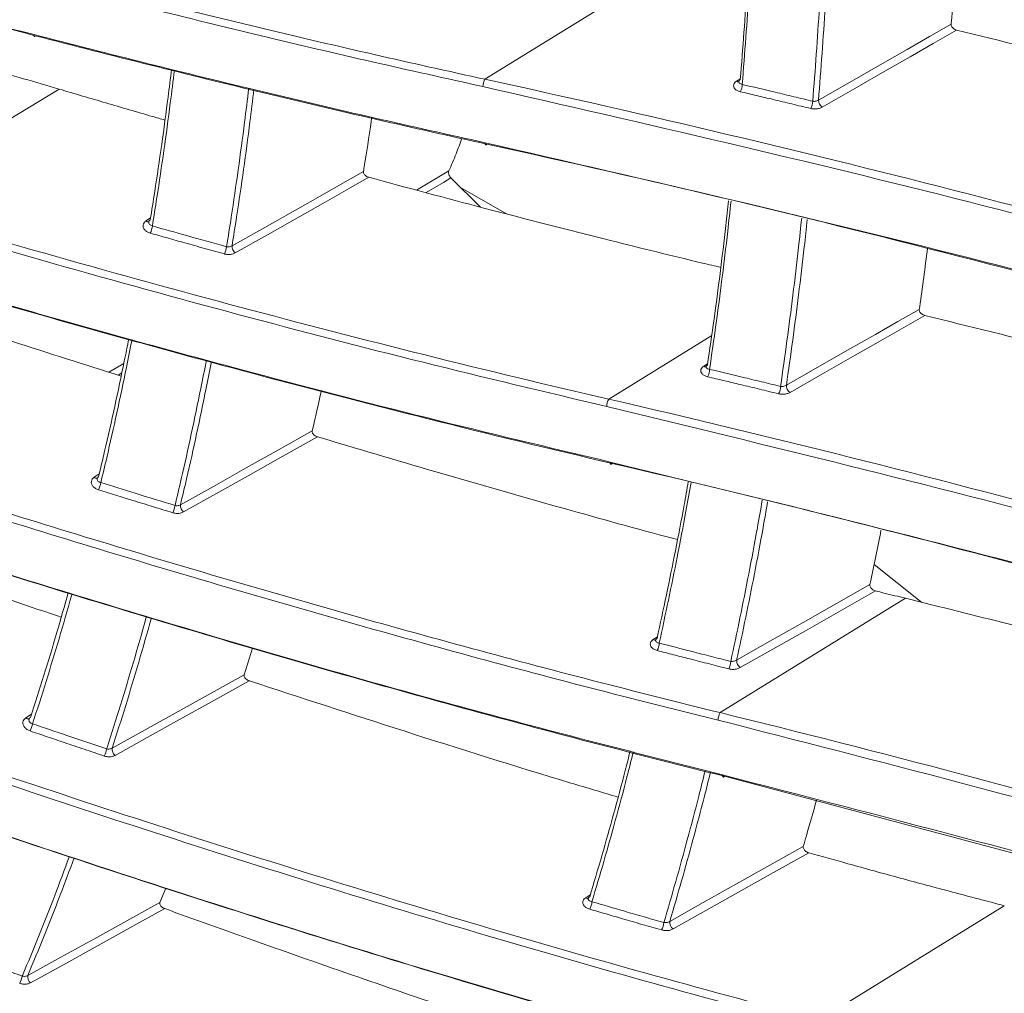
# Model space of a CAD drawing. Header units: millimetres. Extents: x 0 to 1118, y 0 to 864.
# Tile 277 of 313: x 842 to 851, y 564 to 573. Entities that reach past the tile are written whole.
import ezdxf

# ---------------------------------------------------------------- set-up
doc = ezdxf.new("R2010")
doc.units = ezdxf.units.MM

msp = doc.modelspace()

# ---------------------------------------------------------------- linework, layer by layer
at = {"color": 9, "linetype": 'Continuous', "lineweight": 0}
for p, q in [((845.9578, 572.7949), (847.6858, 573.861)), ((848.2989, 572.776), (848.3352, 572.7998)), ((841.9969, 572.7027), (840.2542, 571.6416)), ((845.3225, 571.7635), (845.6227, 571.9413)), ((842.8048, 571.4759), (842.8475, 571.504)), ((847.1107, 569.8187), (848.0684, 570.4095)), ((842.4607, 570.0687), (842.5993, 570.1508)), ((842.5807, 570.0626), (842.5454, 570.0417)), ((847.9941, 570.1244), (848.031, 570.1485)), ((842.3241, 569.092), (842.3706, 569.1225)), ((848.1479, 566.9018), (849.8718, 567.9655)), ((847.5241, 567.5814), (847.5635, 567.6071)), ((841.6881, 566.8533), (841.7395, 566.8869)), ((846.8964, 565.1799), (846.9394, 565.208)), ((849.0686, 564.0429), (850.791, 565.1056))]:
    msp.add_line(p, q, dxfattribs=at)
at = {"color": 7, "linetype": 'Continuous', "lineweight": 15}
for p, q in [((848.3209, 572.7737), (848.3202, 572.7695)), ((845.6431, 571.8763), (845.9191, 571.6041)), ((845.7321, 571.7886), (846.1582, 571.5426)), ((842.8314, 571.4675), (842.8314, 571.4672)), ((848.016, 570.1216), (848.0155, 570.1182)), ((842.352, 569.0818), (842.3521, 569.0818)), ((849.5791, 568.281), (850.0232, 567.9272)), ((843.7964, 567.5028), (843.7181, 567.255)), ((847.5475, 567.5775), (847.5472, 567.5757)), ((842.9888, 565.2678), (842.9343, 565.1351)), ((846.9215, 565.1742), (846.9216, 565.1738))]:
    msp.add_line(p, q, dxfattribs=at)
at = {"color": 9, "linetype": 'Continuous', "lineweight": 0, "flags": 128}
for points in [[(849.0624, 572.5992), (849.3709, 572.776), (849.6794, 572.9529), (849.8875, 573.0721), (850.0956, 573.1914), (850.2965, 573.3066)], [(841.7637, 573.2101), (841.7633, 573.2033), (841.7634, 573.1978), (841.7641, 573.1938), (841.7654, 573.1915), (841.7671, 573.191), (841.7692, 573.1923), (841.7717, 573.1952), (841.7745, 573.1998)], [(850.3476, 573.2516), (850.1302, 573.1271), (849.9155, 573.0039), (849.7007, 572.8808), (849.3989, 572.7078), (849.0971, 572.5348)], [(845.9604, 572.204), (845.9609, 572.1971), (845.9619, 572.1915), (845.9635, 572.1873), (845.9656, 572.1847), (845.9681, 572.1837), (845.971, 572.1844), (845.9742, 572.1868), (845.9774, 572.1908)], [(843.6058, 571.2436), (843.9116, 571.4167), (844.2175, 571.5898), (844.4266, 571.7082), (844.6358, 571.8266), (844.8291, 571.936)], [(844.8789, 571.8821), (844.6664, 571.7618), (844.4509, 571.6398), (844.2354, 571.5178), (843.9359, 571.3483), (843.6364, 571.1788)], [(845.6431, 571.8763), (845.574, 571.8354), (845.4122, 571.7396)], [(848.7634, 569.9479), (849.0726, 570.1243), (849.3819, 570.3007), (849.5913, 570.4201), (849.8006, 570.5395), (850.0003, 570.6534)], [(850.0522, 570.5966), (849.8351, 570.4727), (849.6189, 570.3494), (849.4026, 570.2261), (849.1002, 570.0536), (848.7978, 569.8811)], [(843.1261, 568.8353), (843.4325, 569.0073), (843.7388, 569.1794), (844.0452, 569.3515), (844.3515, 569.5235)], [(844.4, 569.4684), (844.0774, 569.2872), (843.7547, 569.106), (843.4548, 568.9376), (843.1548, 568.7691)], [(847.1237, 569.2336), (847.1242, 569.227), (847.1254, 569.2215), (847.1271, 569.2175), (847.1293, 569.215), (847.132, 569.2141), (847.135, 569.2148), (847.1382, 569.2172), (847.1416, 569.2211)], [(848.3009, 567.3899), (848.6109, 567.5656), (848.9208, 567.7413), (849.2307, 567.9171), (849.5406, 568.0928)], [(849.5929, 568.0343), (849.2668, 567.8494), (848.9406, 567.6645), (848.6376, 567.4927), (848.3346, 567.3209)], [(842.4909, 566.5713), (842.7977, 566.7422), (843.1045, 566.9131), (843.4113, 567.0841), (843.7181, 567.255)], [(843.7651, 567.199), (843.4417, 567.0188), (843.1182, 566.8386), (842.8179, 566.6713), (842.5175, 566.504)], [(848.1698, 566.3219), (848.1704, 566.3155), (848.1716, 566.3102), (848.1735, 566.3063), (848.1758, 566.3039), (848.1786, 566.3031), (848.1817, 566.3038), (848.1851, 566.3062), (848.1886, 566.31)], [(847.6788, 564.9596), (847.9893, 565.1342), (848.2999, 565.3088), (848.6104, 565.4834), (848.9209, 565.658)], [(848.9716, 565.5984), (848.6446, 565.4145), (848.3175, 565.2306), (848.014, 565.0599), (847.7105, 564.8893)], [(841.7055, 564.4561), (842.0127, 564.6259), (842.3199, 564.7956), (842.6271, 564.9653), (842.9343, 565.1351)], [(842.9796, 565.0785), (842.6554, 564.8993), (842.3312, 564.7202), (842.0305, 564.5541), (841.7298, 564.388)]]:
    msp.add_lwpolyline(points, dxfattribs=at)
at = {"color": 7, "linetype": 'Continuous', "lineweight": 15, "flags": 128}
msp.add_lwpolyline([(868.3732, 558.9322), (866.7566, 559.7929), (865.0162, 560.6341), (863.0819, 561.4882), (861.0853, 562.2974), (859.0285, 563.0664), (856.9243, 563.7947), (852.6291, 565.125), (848.1887, 566.31), (848.1886, 566.31), (848.1886, 566.31)], dxfattribs=at)
at = {"color": 9, "linetype": 'Continuous', "lineweight": 0}
for centre, radius, start, end in [((846.085, 572.727), 0.1442, 151.93703, 180.15368), ((848.3149, 572.8003), 0.0292, 236.71764, 281.63938), ((848.2175, 572.7466), 0.1351, 329.90752, 0.03922), ((848.8761, 572.5898), 0.1325, 329.28812, 0.00824), ((849.1433, 572.6013), 0.081, 181.46964, 235.15662), ((842.8263, 571.502), 0.0338, 230.5991, 277.12457), ((842.6441, 571.4582), 0.2227, 334.71234, 352.71521), ((843.3525, 571.2587), 0.204, 334.07357, 353.81734), ((843.6857, 571.2417), 0.0799, 178.62966, 231.91107), ((848.0102, 570.1489), 0.0293, 236.79671, 281.34544), ((847.9141, 570.0946), 0.1344, 329.80545, 0.49306), ((848.5772, 569.9362), 0.1319, 329.1891, 0.45889), ((848.8433, 569.9468), 0.0799, 179.19469, 235.2981), ((847.2299, 569.751), 0.137, 150.42536, 180.54589), ((842.3471, 569.1176), 0.0344, 228.12283, 276.77152), ((842.1324, 569.0845), 0.2564, 334.69139, 350.40368), ((842.8463, 568.863), 0.2316, 334.04766, 351.52075), ((843.2041, 568.8298), 0.0781, 175.95503, 230.93146), ((847.5412, 567.6052), 0.0292, 234.33457, 283.21498), ((847.4387, 567.5516), 0.1416, 329.71556, 359.05988), ((848.112, 567.3781), 0.1339, 329.06064, 0.19809), ((848.3795, 567.3855), 0.0787, 176.82047, 235.19677), ((848.2594, 566.8344), 0.1303, 148.85544, 180.93665), ((841.7104, 566.8735), 0.0301, 222.33218, 293.71321), ((841.4503, 566.8627), 0.3069, 334.69622, 347.88142), ((842.1735, 566.6171), 0.2715, 334.04883, 349.0177), ((842.5663, 566.5622), 0.076, 173.1225, 230.00571), ((846.9138, 565.2001), 0.0266, 229.18104, 297.25847), ((846.8004, 565.1516), 0.1543, 329.66855, 356.70605), ((847.4784, 564.9546), 0.145, 329.00341, 357.87476), ((847.7557, 564.9519), 0.0772, 174.27019, 234.15879), ((841.3303, 564.53), 0.3337, 334.08, 346.29765), ((841.7779, 564.4435), 0.0734, 170.10218, 229.14138)]:
    msp.add_arc(centre, radius, start, end, dxfattribs=at)
at = {"color": 7, "linetype": 'Continuous', "lineweight": 15}
for points, knots in [([(845.9408, 580.6565), (847.4508, 580.3106), (850.476, 579.6176), (854.8668, 578.3856), (858.4207, 577.2388), (861.1772, 576.2378), (863.4396, 575.3454), (865.8754, 574.2953), (867.5374, 573.4443), (868.3701, 573.018)], [0, 0, 0, 0, 0.186028, 0.372711, 0.558734, 0.652125, 0.74564, 0.872572, 1, 1, 1, 1]), ([(868.4029, 572.9975), (867.573, 573.4224), (865.9095, 574.2741), (863.4757, 575.3234), (861.2144, 576.2155), (858.4564, 577.2172), (854.9025, 578.3668), (850.4964, 579.5926), (847.4836, 580.3081), (845.9578, 580.6402), (845.9578, 580.6402)], [0, 0, 0, 0, 0.12693, 0.254417, 0.347356, 0.440426, 0.627335, 0.813335, 0.999999, 1, 1, 1, 1]), ([(844.6732, 578.0522), (846.1942, 577.7229), (849.2417, 577.0632), (853.6712, 575.8783), (857.2633, 574.7721), (860.0549, 573.8049), (862.5347, 572.8763), (864.8088, 571.9261), (866.8777, 570.9644), (867.8694, 570.4516), (868.3656, 570.1949)], [0, 0, 0, 0, 0.1772129, 0.3550568, 0.5322629, 0.6212062, 0.7102584, 0.8547401, 0.9273116, 1, 1, 1, 1]), ([(868.3983, 570.1746), (867.9052, 570.4296), (866.9182, 570.9402), (864.848, 571.9031), (862.5721, 572.8543), (860.0906, 573.7838), (857.2974, 574.7517), (853.7057, 575.8607), (849.2615, 577.0391), (846.226, 577.722), (844.6893, 578.0371), (844.6893, 578.0371)], [0, 0, 0, 0, 0.072183, 0.144489, 0.289799, 0.37834, 0.466994, 0.644984, 0.822176, 0.999999, 1, 1, 1, 1]), ([(826.7892, 575.9251), (827.4529, 575.8591), (828.7813, 575.7268), (830.7641, 575.4615), (832.7382, 575.1543), (835.2406, 574.7068), (838.2635, 574.0843), (840.5959, 573.5017), (841.7637, 573.2101)], [0, 0, 0, 0, 0.130445, 0.261119, 0.391577, 0.522189, 0.760766, 1, 1, 1, 1]), ([(841.7745, 573.1998), (841.7745, 573.1998), (840.6141, 573.5007), (838.2725, 574.0691), (834.6027, 574.8327), (831.4296, 575.3643), (828.7832, 575.718), (827.4535, 575.8504), (826.7881, 575.9167)], [0, 0, 0, 0, 0.000001, 0.2385799, 0.4777741, 0.7388222, 0.8693048, 1, 1, 1, 1]), ([(844.6802, 575.2349), (846.201, 574.9053), (849.248, 574.2451), (853.6769, 573.0595), (857.2684, 571.9529), (860.0594, 570.9853), (862.5384, 570.0565), (864.8115, 569.1061), (866.8792, 568.1444), (867.8702, 567.6315), (868.3661, 567.3748)], [0, 0, 0, 0, 0.177228, 0.355086, 0.532308, 0.621259, 0.710319, 0.85477, 0.927327, 1, 1, 1, 1]), ([(868.3988, 567.3546), (867.906, 567.6097), (866.9196, 568.1203), (864.8507, 569.0834), (862.5759, 570.0349), (860.0952, 570.9647), (857.3025, 571.9331), (853.7113, 573.0427), (849.2679, 574.2219), (846.2327, 574.9054), (844.6963, 575.2209), (844.6963, 575.2209)], [0, 0, 0, 0, 0.072167, 0.144458, 0.289738, 0.378287, 0.466949, 0.644955, 0.822162, 0.999999, 1, 1, 1, 1]), ([(848.3346, 572.7925), (848.3462, 572.9383), (848.3695, 573.23), (848.3991, 573.6775), (848.4216, 574.0604), (848.4323, 574.2976), (848.436, 574.3793)], [0, 0, 0, 0, 0.278354, 0.556738, 0.847216, 1, 1, 1, 1]), ([(850.3387, 573.9166), (850.3264, 573.7228), (850.3134, 573.5187), (850.2973, 573.3167), (850.2965, 573.3066)], [0, 0, 0, 0, 0.9499703, 1, 1, 1, 1]), ([(841.9969, 572.7027), (841.7764, 572.7676), (841.3355, 572.8974), (840.6716, 573.087), (840.0461, 573.2619), (839.641, 573.3719), (839.4585, 573.4214)], [0, 0, 0, 0, 0.261705, 0.523433, 0.785231, 1, 1, 1, 1]), ([(850.2965, 573.3066), (850.2966, 573.3024), (850.2969, 573.294), (850.3035, 573.2808), (850.314, 573.2688), (850.3282, 573.2585), (850.3401, 573.2535), (850.3467, 573.2519), (850.3476, 573.2516)], [0, 0, 0, 0, 0.181183, 0.362195, 0.548181, 0.749043, 0.96783, 1, 1, 1, 1]), ([(841.7637, 573.2101), (842.1184, 573.119), (842.8279, 572.9369), (843.8819, 572.6792), (844.9271, 572.433), (845.6159, 572.2803), (845.9604, 572.204)], [0, 0, 0, 0, 0.251937, 0.503878, 0.751844, 1, 1, 1, 1]), ([(845.9774, 572.1908), (845.9774, 572.1908), (845.2887, 572.3414), (844.2443, 572.5817), (842.8401, 572.9264), (842.13, 573.1075), (841.7745, 573.1998), (841.7745, 573.1998)], [0, 0, 0, 0, 0.000003, 0.496101, 0.748053, 0.999997, 1, 1, 1, 1]), ([(853.3006, 572.5002), (853.1393, 572.5438), (852.1649, 572.807), (851.1743, 573.0494), (850.3476, 573.2516)], [0, 0, 0, 0, 0.165509, 1, 1, 1, 1]), ([(842.8447, 571.4865), (842.8588, 571.5739), (842.896, 571.8062), (842.9521, 572.1865), (843.0039, 572.5659), (843.0326, 572.8003), (843.0431, 572.8863)], [0, 0, 0, 0, 0.189654, 0.503754, 0.817899, 1, 1, 1, 1]), ([(848.3219, 572.7737), (848.3218, 572.7746), (848.3216, 572.7788), (848.3261, 572.7856), (848.3321, 572.7905), (848.3346, 572.7925)], [0, 0, 0, 0, 0.145068, 0.638833, 1, 1, 1, 1]), ([(842.9822, 572.4148), (842.9437, 572.4258), (842.7605, 572.4781), (842.432, 572.5744), (842.1419, 572.6599), (841.9969, 572.7027)], [0, 0, 0, 0, 0.117388, 0.558667, 1, 1, 1, 1]), ([(844.9055, 572.4371), (844.9038, 572.4256), (844.8817, 572.267), (844.8554, 572.1006), (844.8306, 571.9458), (844.8291, 571.936)], [0, 0, 0, 0, 0.068309, 0.941445, 1, 1, 1, 1]), ([(845.744, 572.2444), (845.7267, 572.1965), (845.6891, 572.0925), (845.6459, 571.9942), (845.6227, 571.9413)], [0, 0, 0, 0, 0.461439, 1, 1, 1, 1]), ([(845.9604, 572.204), (847.4697, 571.8574), (850.4937, 571.1629), (854.8826, 569.9291), (858.4347, 568.7808), (861.1895, 567.7786), (863.4494, 566.8855), (865.8817, 565.835), (867.5404, 564.984), (868.3714, 564.5577)], [0, 0, 0, 0, 0.1860729, 0.3727995, 0.558867, 0.6522811, 0.74582, 0.8726612, 1, 1, 1, 1]), ([(868.4042, 564.5374), (867.576, 564.9625), (865.9158, 565.8145), (863.4856, 566.8645), (861.2268, 567.7576), (858.4704, 568.7609), (854.9183, 569.9124), (850.5142, 571.1405), (847.5026, 571.8577), (845.9774, 572.1908), (845.9774, 572.1908)], [0, 0, 0, 0, 0.12684, 0.254237, 0.347199, 0.440291, 0.627247, 0.813292, 0.999999, 1, 1, 1, 1]), ([(844.8291, 571.936), (844.829, 571.9321), (844.8287, 571.9243), (844.8346, 571.9119), (844.8444, 571.9002), (844.8586, 571.8898), (844.8709, 571.8844), (844.8779, 571.8824), (844.8789, 571.8821)], [0, 0, 0, 0, 0.176508, 0.352789, 0.535362, 0.737554, 0.964206, 1, 1, 1, 1]), ([(845.6227, 571.9413), (845.6216, 571.9375), (845.6194, 571.9299), (845.6212, 571.9149), (845.6266, 571.8994), (845.6344, 571.886), (845.6406, 571.8792), (845.6431, 571.8763)], [0, 0, 0, 0, 0.212618, 0.425237, 0.63782, 0.850386, 1, 1, 1, 1]), ([(848.1533, 571.0445), (848.0971, 571.0577), (847.7567, 571.1377), (847.0219, 571.3198), (845.9873, 571.5833), (845.2354, 571.786), (844.8789, 571.8821)], [0, 0, 0, 0, 0.052017, 0.314634, 0.675108, 1, 1, 1, 1]), ([(840.2542, 571.6416), (840.2542, 571.6416), (841.3995, 571.3026), (843.1226, 570.8144), (845.4039, 570.2238), (846.5437, 569.9495), (847.1107, 569.8187), (847.1107, 569.8187)], [0, 0, 0, 0, 0.000002, 0.496696, 0.748349, 0.999998, 1, 1, 1, 1]), ([(848.0295, 570.1384), (848.0501, 570.2793), (848.0911, 570.5611), (848.1478, 570.9936), (848.193, 571.3614), (848.2175, 571.5882), (848.2258, 571.6649)], [0, 0, 0, 0, 0.280003, 0.560037, 0.851395, 1, 1, 1, 1]), ([(847.0929, 569.7497), (846.524, 569.8844), (845.3864, 570.1537), (843.6703, 570.6007), (841.9528, 571.0724), (840.8076, 571.4078), (840.2344, 571.5757)], [0, 0, 0, 0, 0.2516336, 0.5032619, 0.75138, 1, 1, 1, 1]), ([(842.8315, 571.4674), (842.8326, 571.471), (842.8346, 571.4782), (842.8414, 571.4837), (842.8447, 571.4865)], [0, 0, 0, 0, 0.496984, 1, 1, 1, 1]), ([(850.0764, 571.2244), (850.0532, 571.0419), (850.0289, 570.8508), (850.0015, 570.6619), (850.0003, 570.6534)], [0, 0, 0, 0, 0.954976, 1, 1, 1, 1]), ([(840.1496, 571.0934), (840.7423, 570.92), (841.9279, 570.5731), (843.6839, 570.091), (845.4188, 569.6388), (846.555, 569.3688), (847.1237, 569.2336)], [0, 0, 0, 0, 0.2527645, 0.5055368, 0.7525015, 1, 1, 1, 1]), ([(847.1416, 569.2211), (847.1416, 569.2211), (846.0074, 569.4849), (844.275, 569.9209), (841.938, 570.5657), (840.7512, 570.9102), (840.1572, 571.0863), (840.1571, 571.0863)], [0, 0, 0, 0, 0.000002, 0.4944, 0.747205, 0.999998, 1, 1, 1, 1]), ([(842.5743, 570.0325), (842.2344, 570.1403), (841.6915, 570.3123), (840.9449, 570.5553), (840.5384, 570.6893), (840.3351, 570.7563)], [0, 0, 0, 0, 0.455705, 0.727819, 1, 1, 1, 1]), ([(850.0003, 570.6534), (850.0002, 570.6493), (850, 570.6413), (850.006, 570.6282), (850.0158, 570.616), (850.0297, 570.6053), (850.0425, 570.5992), (850.0503, 570.5971), (850.0522, 570.5966)], [0, 0, 0, 0, 0.173769, 0.34738, 0.525638, 0.718145, 0.928007, 1, 1, 1, 1]), ([(853.0821, 569.8227), (852.8963, 569.873), (851.8964, 570.1437), (850.8799, 570.3933), (850.0522, 570.5966)], [0, 0, 0, 0, 0.185759, 1, 1, 1, 1]), ([(842.365, 569.0991), (842.3836, 569.1771), (842.4352, 569.3929), (842.5154, 569.7501), (842.5899, 570.0998), (842.6317, 570.3113), (842.6454, 570.381)], [0, 0, 0, 0, 0.184897, 0.512009, 0.839171, 1, 1, 1, 1]), ([(848.0169, 570.1216), (848.0169, 570.1221), (848.0167, 570.1257), (848.0211, 570.1317), (848.0271, 570.1365), (848.0295, 570.1384)], [0, 0, 0, 0, 0.088952, 0.622561, 1, 1, 1, 1]), ([(844.4381, 569.899), (844.4097, 569.774), (844.3812, 569.6485), (844.3516, 569.524), (844.3515, 569.5235)], [0, 0, 0, 0, 0.996544, 1, 1, 1, 1]), ([(847.1107, 569.8187), (847.1107, 569.8187), (848.6192, 569.47), (851.6071, 568.7206), (855.964, 567.4474), (859.4772, 566.2554), (862.1961, 565.2179), (864.2686, 564.3568), (866.3634, 563.4091), (867.7279, 562.6943), (868.4111, 562.3363)], [0, 0, 0, 0, 0.000001, 0.19446, 0.389598, 0.584078, 0.681743, 0.779552, 0.889614, 1, 1, 1, 1]), ([(868.378, 562.2751), (867.6976, 562.6315), (866.3345, 563.3455), (864.246, 564.2902), (862.1799, 565.1486), (859.4637, 566.1859), (855.952, 567.3749), (851.5965, 568.6581), (848.5959, 569.3854), (847.0929, 569.7497)], [0, 0, 0, 0, 0.110018, 0.220393, 0.317551, 0.414859, 0.610349, 0.804826, 1, 1, 1, 1]), ([(844.3515, 569.5235), (844.3512, 569.5198), (844.3504, 569.5123), (844.3555, 569.5001), (844.3647, 569.4883), (844.3783, 569.4776), (844.391, 569.4713), (844.3985, 569.4689), (844.4, 569.4684)], [0, 0, 0, 0, 0.172977, 0.345737, 0.524549, 0.722636, 0.944966, 1, 1, 1, 1]), ([(847.7507, 568.5114), (847.7351, 568.5155), (847.386, 568.6079), (846.6337, 568.8171), (845.5326, 569.1303), (844.7644, 569.3597), (844.4, 569.4684)], [0, 0, 0, 0, 0.0140431, 0.3152068, 0.6752113, 1, 1, 1, 1]), ([(838.448, 569.1758), (838.8632, 569.0394), (839.6941, 568.7664), (840.9387, 568.3699), (842.1817, 567.9842), (843.8063, 567.4968), (845.812, 566.9225), (847.3827, 566.5224), (848.1698, 566.3219)], [0, 0, 0, 0, 0.1269146, 0.2539563, 0.3808752, 0.5079284, 0.7534382, 1, 1, 1, 1]), ([(848.1886, 566.31), (848.1886, 566.31), (847.4073, 566.5032), (845.8291, 566.9149), (843.4112, 567.6041), (840.9486, 568.3577), (839.2845, 568.8966), (838.4525, 569.172), (838.4525, 569.172)], [0, 0, 0, 0, 0.000001, 0.245522, 0.492111, 0.746064, 0.999999, 1, 1, 1, 1]), ([(847.1237, 569.2336), (848.6204, 568.8692), (851.6189, 568.1393), (855.9638, 566.8549), (859.4729, 565.663), (862.1868, 564.6237), (864.2537, 563.7621), (866.3412, 562.8145), (867.6995, 562.1002), (868.3797, 561.7425)], [0, 0, 0, 0, 0.194559, 0.389795, 0.58435, 0.682055, 0.779903, 0.88979, 1, 1, 1, 1]), ([(868.4129, 561.7221), (867.7342, 562.0792), (866.3746, 562.7944), (864.2896, 563.7412), (862.2258, 564.6022), (859.5103, 565.6428), (856.0009, 566.8381), (851.6401, 568.1175), (848.6544, 568.8697), (847.1416, 569.2211), (847.1416, 569.2211)], [0, 0, 0, 0, 0.109898, 0.220153, 0.317346, 0.414691, 0.610257, 0.80478, 0.999999, 1, 1, 1, 1]), ([(842.3524, 569.0817), (842.3533, 569.0846), (842.3553, 569.0912), (842.3616, 569.0963), (842.365, 569.0991)], [0, 0, 0, 0, 0.450667, 1, 1, 1, 1]), ([(842.0169, 567.7891), (841.9208, 567.8219), (841.3034, 568.0326), (840.4239, 568.3428), (839.3799, 568.7154), (838.8578, 568.9046), (838.5967, 568.9992)], [0, 0, 0, 0, 0.084357, 0.541795, 0.770852, 1, 1, 1, 1]), ([(847.5603, 567.5924), (847.5897, 567.7272), (847.6485, 567.9968), (847.7321, 568.411), (847.7999, 568.762), (847.8382, 568.9782), (847.8509, 569.0504)], [0, 0, 0, 0, 0.280918, 0.561867, 0.853764, 1, 1, 1, 1]), ([(849.6436, 568.5989), (849.6119, 568.4377), (849.5785, 568.2682), (849.5424, 568.101), (849.5406, 568.0928)], [0, 0, 0, 0, 0.951111, 1, 1, 1, 1]), ([(849.5406, 568.0928), (849.5403, 568.0889), (849.5397, 568.0812), (849.5449, 568.0683), (849.5541, 568.056), (849.5675, 568.0449), (849.5812, 568.0377), (849.5899, 568.0352), (849.5929, 568.0343)], [0, 0, 0, 0, 0.167531, 0.334913, 0.50669, 0.692249, 0.894758, 1, 1, 1, 1]), ([(841.7299, 566.8568), (841.772, 566.9873), (841.8564, 567.2484), (841.9369, 567.5145), (842.0125, 567.7705), (842.0477, 567.8944), (842.0825, 568.0171)], [0, 0, 0, 0, 0.341941, 0.683934, 0.687301, 1, 1, 1, 1]), ([(849.8718, 567.9655), (849.8384, 567.9737), (849.7716, 567.9901), (849.6786, 568.0131), (849.619, 568.0279), (849.5929, 568.0343)], [0, 0, 0, 0, 0.35971, 0.719424, 1, 1, 1, 1]), ([(852.7172, 567.229), (852.412, 567.3123), (851.4722, 567.569), (850.5168, 567.8057), (849.8718, 567.9655)], [0, 0, 0, 0, 0.324866, 1, 1, 1, 1]), ([(847.5477, 567.5772), (847.5491, 567.5804), (847.5516, 567.5858), (847.5578, 567.5905), (847.5603, 567.5924)], [0, 0, 0, 0, 0.5915372, 1, 1, 1, 1]), ([(836.6701, 567.45), (837.2032, 567.2576), (838.2703, 566.8726), (839.8714, 566.3115), (841.4718, 565.7658), (843.5503, 565.0823), (846.1092, 564.2823), (848.0995, 563.7398), (849.0982, 563.4675)], [0, 0, 0, 0, 0.127618, 0.255445, 0.383068, 0.510918, 0.754586, 1, 1, 1, 1]), ([(849.118, 563.456), (849.118, 563.456), (848.1311, 563.7154), (846.129, 564.2768), (843.0406, 565.2368), (839.8795, 566.2991), (837.7396, 567.0617), (836.6716, 567.4496), (836.6716, 567.4496)], [0, 0, 0, 0, 0.000001, 0.243684, 0.489146, 0.744587, 0.999999, 1, 1, 1, 1]), ([(843.7181, 567.255), (843.7175, 567.2515), (843.7163, 567.2444), (843.7207, 567.2324), (843.7292, 567.2206), (843.7423, 567.2095), (843.7551, 567.2026), (843.7631, 567.1997), (843.7651, 567.199)], [0, 0, 0, 0, 0.169746, 0.339282, 0.514678, 0.709105, 0.927665, 1, 1, 1, 1]), ([(847.1978, 566.1161), (847.0516, 566.1596), (846.3905, 566.3561), (845.2461, 566.7151), (844.2456, 567.042), (843.7651, 567.199)], [0, 0, 0, 0, 0.128648, 0.581488, 1, 1, 1, 1]), ([(841.7179, 566.8411), (841.7186, 566.8435), (841.7205, 566.8495), (841.7263, 566.854), (841.7299, 566.8568)], [0, 0, 0, 0, 0.3918698, 1, 1, 1, 1]), ([(846.9334, 565.1876), (846.9715, 565.3151), (847.0475, 565.5701), (847.1574, 565.9624), (847.2452, 566.2874), (847.295, 566.4848), (847.3103, 566.5454)], [0, 0, 0, 0, 0.285778, 0.571589, 0.868287, 1, 1, 1, 1]), ([(848.1698, 566.3219), (849.6526, 565.9393), (852.6233, 565.1727), (856.2043, 564.0575), (858.9968, 563.0936), (861.046, 562.3287), (863.0499, 561.5191), (864.9465, 560.6821), (866.7377, 559.8238), (867.8372, 559.2264), (868.3876, 558.9274)], [0, 0, 0, 0, 0.202472, 0.405647, 0.506838, 0.608147, 0.709863, 0.811747, 0.905769, 1, 1, 1, 1]), ([(849.0444, 566.0887), (849.013, 565.9773), (848.9725, 565.8332), (848.9304, 565.6904), (848.9209, 565.658)], [0, 0, 0, 0, 0.7732339, 1, 1, 1, 1]), ([(849.9289, 560.658), (849.9289, 560.658), (849.3391, 560.8228), (848.1498, 561.1682), (846.341, 561.729), (844.509, 562.3302), (842.6273, 562.9778), (840.7027, 563.6682), (838.7426, 564.3965), (836.7817, 565.1461), (835.4778, 565.6556), (834.8263, 565.9121), (834.8263, 565.9121)], [0, 0, 0, 0, 0.000001, 0.120491, 0.241318, 0.363143, 0.485292, 0.613809, 0.742673, 0.871177, 0.999999, 1, 1, 1, 1]), ([(834.8276, 565.9089), (835.4772, 565.6545), (836.7782, 565.1451), (838.7349, 564.3986), (840.6936, 563.6714), (842.608, 562.9856), (844.4755, 562.3433), (846.2973, 561.7465), (848.1124, 561.1816), (849.3095, 560.84), (849.9081, 560.6692)], [0, 0, 0, 0, 0.128512, 0.257337, 0.385858, 0.514722, 0.635391, 0.756058, 0.87803, 1, 1, 1, 1]), ([(848.9209, 565.658), (848.9203, 565.6543), (848.9192, 565.6469), (848.9237, 565.6343), (848.9323, 565.6219), (848.9452, 565.6105), (848.9591, 565.6025), (848.9682, 565.5995), (848.9716, 565.5984)], [0, 0, 0, 0, 0.164912, 0.329679, 0.498767, 0.681564, 0.881314, 1, 1, 1, 1]), ([(850.791, 565.1056), (850.6299, 565.1478), (850.3077, 565.2321), (849.8224, 565.3627), (849.377, 565.4848), (849.093, 565.5644), (848.9716, 565.5984)], [0, 0, 0, 0, 0.266861, 0.533776, 0.800853, 1, 1, 1, 1]), ([(842.9343, 565.1351), (842.9334, 565.1317), (842.9317, 565.1251), (842.9354, 565.1134), (842.9433, 565.1017), (842.9558, 565.0904), (842.9687, 565.0827), (842.9771, 565.0794), (842.9796, 565.0785)], [0, 0, 0, 0, 0.166777, 0.33335, 0.505643, 0.696821, 0.912126, 1, 1, 1, 1]), ([(846.9219, 565.174), (846.9231, 565.1767), (846.9253, 565.1816), (846.9309, 565.1858), (846.9334, 565.1876)], [0, 0, 0, 0, 0.549596, 1, 1, 1, 1]), ([(846.4968, 563.8596), (846.2418, 563.9444), (845.6696, 564.1348), (844.7763, 564.4418), (843.8588, 564.763), (843.2591, 564.9782), (842.9796, 565.0785)], [0, 0, 0, 0, 0.2183301, 0.4899949, 0.7622328, 1, 1, 1, 1]), ([(850.6201, 557.915), (850.6201, 557.915), (849.9236, 558.122), (848.5154, 558.5591), (846.3647, 559.2776), (844.1781, 560.0537), (841.9529, 560.8843), (839.702, 561.7601), (837.4378, 562.6715), (835.1765, 563.6054), (833.6769, 564.2361), (832.9284, 564.5525), (832.9284, 564.5525)], [0, 0, 0, 0, 0.000001, 0.12194, 0.244383, 0.368326, 0.492753, 0.619352, 0.746416, 0.873, 0.999999, 1, 1, 1, 1]), ([(832.9323, 564.5455), (833.6787, 564.2312), (835.174, 563.6017), (837.4302, 562.6715), (839.6934, 561.7614), (841.928, 560.893), (844.1294, 560.0718), (846.2996, 559.3022), (848.4628, 558.5763), (849.8864, 558.1428), (850.5982, 557.926)], [0, 0, 0, 0, 0.126596, 0.253598, 0.380205, 0.507267, 0.629479, 0.751687, 0.875845, 1, 1, 1, 1])]:
    msp.add_open_spline(points, degree=3, knots=knots, dxfattribs=at)
at = {"color": 9, "linetype": 'Continuous', "lineweight": 0}
for points, knots in [([(868.3661, 570.7288), (867.8738, 570.9837), (866.8883, 571.4938), (864.8212, 572.4561), (862.5483, 573.4069), (860.0695, 574.3361), (857.2788, 575.3043), (853.6886, 576.4111), (849.2534, 577.5989), (846.2064, 578.2594), (844.6802, 578.5903)], [0, 0, 0, 0, 0.072153, 0.14443, 0.289681, 0.378234, 0.4669, 0.644913, 0.822141, 1, 1, 1, 1]), ([(844.6963, 578.6566), (844.6963, 578.6566), (846.2273, 578.3422), (849.2625, 577.6588), (853.6997, 576.4816), (857.2925, 575.3718), (860.0856, 574.4038), (862.5663, 573.474), (864.8414, 572.5228), (866.911, 571.5601), (867.9029, 571.0467), (868.3988, 570.79)], [0, 0, 0, 0, 0.000001, 0.177208, 0.355045, 0.532258, 0.621261, 0.710261, 0.854741, 0.927373, 1, 1, 1, 1]), ([(844.6893, 575.8323), (844.6893, 575.8323), (846.2205, 575.5183), (849.2562, 574.8355), (853.694, 573.659), (857.2874, 572.5499), (860.081, 571.5824), (862.5626, 570.6529), (864.8387, 569.7019), (866.9095, 568.7395), (867.902, 568.2261), (868.3983, 567.9695)], [0, 0, 0, 0, 0.0000005, 0.1771926, 0.3550154, 0.5322136, 0.6212087, 0.7102012, 0.8547114, 0.9273579, 1, 1, 1, 1]), ([(868.3656, 567.9081), (867.873, 568.1629), (866.8868, 568.673), (864.8186, 569.635), (862.5446, 570.5855), (860.0649, 571.5141), (857.2738, 572.4817), (853.6829, 573.5877), (849.2471, 574.7746), (846.1996, 575.4344), (844.6732, 575.7649)], [0, 0, 0, 0, 0.072168, 0.14446, 0.289741, 0.378287, 0.466945, 0.644943, 0.822156, 1, 1, 1, 1]), ([(848.4557, 574.3749), (848.4513, 574.2781), (848.44, 574.0257), (848.4168, 573.6283), (848.3872, 573.1821), (848.3641, 572.8918), (848.3526, 572.7467)], [0, 0, 0, 0, 0.17634, 0.459927, 0.729949, 1, 1, 1, 1]), ([(849.0086, 572.5898), (849.02, 572.7358), (849.0428, 573.0276), (849.072, 573.4755), (849.095, 573.8752), (849.1062, 574.1291), (849.1105, 574.2275)], [0, 0, 0, 0, 0.269952, 0.539932, 0.821755, 1, 1, 1, 1]), ([(849.1631, 574.2156), (849.159, 574.1226), (849.148, 573.8739), (849.1254, 573.4803), (849.0963, 573.0343), (849.0737, 572.7442), (849.0624, 572.5992)], [0, 0, 0, 0, 0.170785, 0.456492, 0.728231, 1, 1, 1, 1]), ([(841.8327, 573.7812), (841.8327, 573.7812), (842.5228, 573.6025), (843.5577, 573.3438), (844.9305, 573.0222), (845.616, 572.8692), (845.9578, 572.7949), (845.9578, 572.7949)], [0, 0, 0, 0, 0.000003, 0.498397, 0.7492, 0.999997, 1, 1, 1, 1]), ([(845.9408, 572.7266), (845.5984, 572.8023), (844.9135, 572.9537), (843.8822, 573.1965), (842.8494, 573.4489), (842.1596, 573.6262), (841.8146, 573.7148)], [0, 0, 0, 0, 0.250797, 0.501592, 0.750704, 1, 1, 1, 1]), ([(843.0695, 572.8798), (843.0571, 572.7778), (843.0265, 572.5272), (842.9725, 572.1314), (842.9164, 571.7504), (842.879, 571.5177), (842.865, 571.4299)], [0, 0, 0, 0, 0.208616, 0.512423, 0.816275, 1, 1, 1, 1]), ([(868.3701, 565.0905), (867.5409, 565.5149), (865.8791, 566.3657), (863.4474, 567.4139), (861.1878, 568.3051), (858.4318, 569.3064), (854.8788, 570.4529), (850.4812, 571.6868), (847.4561, 572.3796), (845.9408, 572.7266)], [0, 0, 0, 0, 0.126902, 0.25436, 0.347303, 0.440375, 0.627289, 0.813312, 1, 1, 1, 1]), ([(845.9578, 572.7949), (845.9578, 572.7949), (847.4782, 572.4639), (850.4911, 571.7485), (854.8904, 570.5249), (858.4457, 569.3751), (861.2043, 568.3738), (863.4683, 567.4807), (865.9059, 566.4301), (867.5695, 565.5785), (868.4029, 565.1518)], [0, 0, 0, 0, 0.000001, 0.186005, 0.372665, 0.558682, 0.652135, 0.745584, 0.872543, 1, 1, 1, 1]), ([(848.2989, 572.776), (848.2938, 572.772), (848.2815, 572.7628), (848.2716, 572.7447), (848.2715, 572.7239), (848.283, 572.7045), (848.3042, 572.6882), (848.3243, 572.682), (848.3344, 572.6789)], [0, 0, 0, 0, 0.126964, 0.300702, 0.474935, 0.649752, 0.824882, 1, 1, 1, 1]), ([(848.3526, 572.7467), (848.3475, 572.7479), (848.3374, 572.7503), (848.3269, 572.7575), (848.3211, 572.7656), (848.3216, 572.7713), (848.3219, 572.7737)], [0, 0, 0, 0, 0.271145, 0.541663, 0.810799, 1, 1, 1, 1]), ([(848.3526, 572.7467), (848.4546, 572.7225), (848.615, 572.6845), (848.8336, 572.6321), (848.9503, 572.6039), (849.0086, 572.5898)], [0, 0, 0, 0, 0.465778, 0.732888, 1, 1, 1, 1]), ([(843.5553, 571.2367), (843.5699, 571.3287), (843.6076, 571.566), (843.664, 571.9518), (843.718, 572.3512), (843.7487, 572.6052), (843.7615, 572.7103)], [0, 0, 0, 0, 0.189441, 0.489001, 0.788603, 1, 1, 1, 1]), ([(843.8096, 572.6985), (843.7975, 572.5984), (843.7673, 572.3493), (843.714, 571.9547), (843.6578, 571.5701), (843.6202, 571.3341), (843.6058, 571.2436)], [0, 0, 0, 0, 0.203928, 0.50748, 0.811076, 1, 1, 1, 1]), ([(848.99, 572.5221), (848.9317, 572.5362), (848.8151, 572.5644), (848.6476, 572.6045), (848.4873, 572.6427), (848.3854, 572.6668), (848.3344, 572.6789)], [0, 0, 0, 0, 0.26711, 0.534222, 0.767111, 1, 1, 1, 1]), ([(848.99, 572.5221), (848.9942, 572.5212), (849.009, 572.5181), (849.0363, 572.5171), (849.07, 572.5221), (849.088, 572.5306), (849.0971, 572.5348)], [0, 0, 0, 0, 0.117469, 0.412104, 0.706039, 1, 1, 1, 1]), ([(849.0624, 572.5992), (849.0578, 572.5969), (849.0488, 572.5922), (849.0319, 572.5888), (849.0181, 572.5885), (849.0107, 572.5895), (849.0086, 572.5898)], [0, 0, 0, 0, 0.292989, 0.586905, 0.882206, 1, 1, 1, 1]), ([(848.2484, 571.6595), (848.2384, 571.567), (848.2122, 571.324), (848.1654, 570.9421), (848.1092, 570.513), (848.0687, 570.2348), (848.0485, 570.0957)], [0, 0, 0, 0, 0.175205, 0.460145, 0.730058, 1, 1, 1, 1]), ([(842.8048, 571.4759), (842.7982, 571.4706), (842.7847, 571.4597), (842.7762, 571.438), (842.7783, 571.4149), (842.7917, 571.3929), (842.8146, 571.3742), (842.8351, 571.3668), (842.8454, 571.3631)], [0, 0, 0, 0, 0.158572, 0.326668, 0.494799, 0.663095, 0.83156, 1, 1, 1, 1]), ([(842.865, 571.4299), (842.8598, 571.4316), (842.8495, 571.435), (842.8379, 571.4442), (842.8317, 571.455), (842.8297, 571.4633), (842.8314, 571.4672), (842.8315, 571.4674)], [0, 0, 0, 0, 0.246299, 0.492327, 0.738007, 0.983596, 1, 1, 1, 1]), ([(848.7091, 569.9372), (848.7292, 570.0779), (848.7694, 570.3593), (848.8251, 570.7914), (848.871, 571.1724), (848.8965, 571.4129), (848.9061, 571.503)], [0, 0, 0, 0, 0.272574, 0.545179, 0.829583, 1, 1, 1, 1]), ([(848.9576, 571.4907), (848.9486, 571.4056), (848.9236, 571.17), (848.8784, 570.7952), (848.8231, 570.3658), (848.7833, 570.0872), (848.7634, 569.9479)], [0, 0, 0, 0, 0.163435, 0.452261, 0.726116, 1, 1, 1, 1]), ([(843.5359, 571.1695), (843.4743, 571.1866), (843.351, 571.2209), (843.1742, 571.2703), (843.0057, 571.3177), (842.8989, 571.3479), (842.8454, 571.3631)], [0, 0, 0, 0, 0.268054, 0.536114, 0.768055, 1, 1, 1, 1]), ([(842.865, 571.4299), (842.9718, 571.3998), (843.202, 571.3348), (843.432, 571.271), (843.5553, 571.2367)], [0, 0, 0, 0, 0.463888, 1, 1, 1, 1]), ([(843.5359, 571.1695), (843.538, 571.169), (843.5507, 571.1657), (843.5756, 571.163), (843.6093, 571.1664), (843.6274, 571.1747), (843.6364, 571.1788)], [0, 0, 0, 0, 0.06011, 0.373716, 0.6869, 1, 1, 1, 1]), ([(843.6058, 571.2436), (843.6013, 571.2413), (843.5922, 571.2368), (843.5752, 571.2343), (843.5627, 571.2351), (843.5563, 571.2365), (843.5553, 571.2367)], [0, 0, 0, 0, 0.312946, 0.626266, 0.939923, 1, 1, 1, 1]), ([(842.6753, 570.3727), (842.6583, 570.2864), (842.6133, 570.058), (842.5353, 569.6914), (842.4551, 569.3345), (842.4037, 569.119), (842.3853, 569.0417)], [0, 0, 0, 0, 0.191962, 0.50763, 0.823345, 1, 1, 1, 1]), ([(843.0754, 568.8288), (843.0948, 568.9111), (843.147, 569.1317), (843.2277, 569.4942), (843.3054, 569.8633), (843.3505, 570.0939), (843.3677, 570.1822)], [0, 0, 0, 0, 0.18483, 0.495869, 0.806952, 1, 1, 1, 1]), ([(843.4145, 570.1693), (843.3982, 570.0859), (843.3541, 569.8601), (843.2773, 569.4957), (843.197, 569.1348), (843.1452, 568.9158), (843.1261, 568.8353)], [0, 0, 0, 0, 0.185033, 0.500732, 0.816475, 1, 1, 1, 1]), ([(847.9941, 570.1244), (847.9891, 570.1206), (847.977, 570.1114), (847.9669, 570.0935), (847.9666, 570.0726), (847.9782, 570.053), (847.9997, 570.0364), (848.0201, 570.0301), (848.0303, 570.0269)], [0, 0, 0, 0, 0.122386, 0.295318, 0.470019, 0.646314, 0.823165, 1, 1, 1, 1]), ([(848.0485, 570.0957), (848.0433, 570.0967), (848.033, 570.0986), (848.0221, 570.1051), (848.0159, 570.113), (848.0166, 570.1189), (848.0169, 570.1216)], [0, 0, 0, 0, 0.26397, 0.526951, 0.786821, 1, 1, 1, 1]), ([(848.0485, 570.0957), (848.1502, 570.0715), (848.3113, 570.0332), (848.5314, 569.9803), (848.6499, 569.9516), (848.7091, 569.9372)], [0, 0, 0, 0, 0.461218, 0.730608, 1, 1, 1, 1]), ([(848.6905, 569.8686), (848.6313, 569.883), (848.5129, 569.9116), (848.3436, 569.9523), (848.1828, 569.9908), (848.0811, 570.0149), (848.0303, 570.0269)], [0, 0, 0, 0, 0.26939, 0.538782, 0.76939, 1, 1, 1, 1]), ([(848.6905, 569.8686), (848.6948, 569.8677), (848.7097, 569.8645), (848.7372, 569.8635), (848.7708, 569.8684), (848.7888, 569.8769), (848.7978, 569.8811)], [0, 0, 0, 0, 0.120486, 0.414994, 0.707458, 1, 1, 1, 1]), ([(848.7634, 569.9479), (848.7589, 569.9456), (848.7497, 569.9409), (848.7327, 569.9371), (848.7188, 569.9363), (848.7113, 569.937), (848.7091, 569.9372)], [0, 0, 0, 0, 0.289395, 0.581439, 0.878143, 1, 1, 1, 1]), ([(838.5881, 569.6987), (838.5881, 569.6987), (839.3814, 569.4364), (840.9712, 568.9222), (843.3659, 568.1905), (845.7642, 567.5086), (847.3574, 567.0956), (848.1479, 566.9018), (848.1479, 566.9018)], [0, 0, 0, 0, 0.000001, 0.246728, 0.494399, 0.7472, 0.999999, 1, 1, 1, 1]), ([(848.1291, 566.8323), (847.733, 566.9311), (846.9404, 567.1287), (845.7419, 567.4483), (844.5372, 567.7835), (842.9437, 568.246), (840.9533, 568.8531), (839.3632, 569.373), (838.5665, 569.6334)], [0, 0, 0, 0, 0.1263464, 0.2528388, 0.3791822, 0.5056645, 0.7523508, 1, 1, 1, 1]), ([(842.3241, 569.092), (842.3175, 569.0867), (842.3039, 569.0757), (842.2953, 569.0536), (842.2973, 569.0296), (842.3107, 569.0067), (842.3334, 568.9869), (842.354, 568.9789), (842.3643, 568.9748)], [0, 0, 0, 0, 0.158859, 0.326503, 0.494412, 0.66275, 0.83139, 1, 1, 1, 1]), ([(842.3853, 569.0417), (842.3801, 569.0435), (842.3697, 569.047), (842.3581, 569.0563), (842.3518, 569.0673), (842.3499, 569.0764), (842.352, 569.0808), (842.3524, 569.0817)], [0, 0, 0, 0, 0.237996, 0.475487, 0.712078, 0.947881, 1, 1, 1, 1]), ([(843.0546, 568.7616), (842.9927, 568.7806), (842.869, 568.8185), (842.6921, 568.8731), (842.5238, 568.9252), (842.4175, 568.9583), (842.3643, 568.9748)], [0, 0, 0, 0, 0.26899, 0.537987, 0.768991, 1, 1, 1, 1]), ([(842.3853, 569.0417), (842.4916, 569.0087), (842.7218, 568.9372), (842.9517, 568.8667), (843.0754, 568.8288)], [0, 0, 0, 0, 0.462015, 1, 1, 1, 1]), ([(847.8768, 569.0439), (847.8611, 568.9551), (847.8199, 568.722), (847.7496, 568.3566), (847.6668, 567.9468), (847.6091, 567.6818), (847.5803, 567.5493)], [0, 0, 0, 0, 0.17564, 0.460973, 0.730472, 1, 1, 1, 1]), ([(848.2459, 567.3786), (848.2747, 567.5132), (848.3325, 567.7826), (848.4147, 568.1968), (848.4838, 568.5614), (848.5238, 568.7915), (848.5387, 568.8772)], [0, 0, 0, 0, 0.273085, 0.546201, 0.831048, 1, 1, 1, 1]), ([(843.1261, 568.8353), (843.1216, 568.833), (843.1124, 568.8286), (843.0953, 568.8262), (843.0828, 568.8272), (843.0764, 568.8286), (843.0754, 568.8288)], [0, 0, 0, 0, 0.312753, 0.626444, 0.941384, 1, 1, 1, 1]), ([(848.5891, 568.8645), (848.575, 568.7834), (848.5358, 568.5578), (848.4679, 568.1995), (848.3863, 567.7887), (848.3294, 567.5228), (848.3009, 567.3899)], [0, 0, 0, 0, 0.162477, 0.45216, 0.726065, 1, 1, 1, 1]), ([(843.0546, 568.7616), (843.0565, 568.761), (843.0692, 568.7574), (843.094, 568.7541), (843.1277, 568.7569), (843.1458, 568.765), (843.1548, 568.7691)], [0, 0, 0, 0, 0.058533, 0.372949, 0.686507, 1, 1, 1, 1]), ([(842.1163, 568.0066), (842.1148, 568.0011), (842.0765, 567.8602), (841.9967, 567.5881), (841.877, 567.1901), (841.7925, 566.9289), (841.7503, 566.7983)], [0, 0, 0, 0, 0.013306, 0.342413, 0.671182, 1, 1, 1, 1]), ([(849.0489, 563.9729), (848.5415, 564.1078), (847.5255, 564.3778), (845.9848, 564.8217), (844.4339, 565.2911), (842.3948, 565.9389), (839.8539, 566.791), (837.8348, 567.5168), (836.8221, 567.8809)], [0, 0, 0, 0, 0.1270477, 0.2543485, 0.3813922, 0.5086732, 0.7535609, 1, 1, 1, 1]), ([(836.8454, 567.9452), (836.8454, 567.9452), (837.8506, 567.5804), (839.8708, 566.8612), (842.9316, 565.833), (846.0098, 564.8768), (848.0564, 564.3063), (849.0686, 564.0429), (849.0686, 564.0429)], [0, 0, 0, 0, 0.000001, 0.244955, 0.491422, 0.745709, 0.999999, 1, 1, 1, 1]), ([(842.44, 566.5654), (842.4415, 566.5699), (842.4853, 566.7049), (842.5699, 566.972), (842.6897, 567.3728), (842.7696, 567.6482), (842.8082, 567.7919), (842.8098, 567.7978)], [0, 0, 0, 0, 0.011128, 0.334321, 0.657561, 0.985934, 1, 1, 1, 1]), ([(842.8552, 567.7842), (842.8543, 567.7808), (842.8168, 567.6418), (842.7378, 567.3697), (842.618, 566.9681), (842.5333, 566.7035), (842.4909, 566.5713)], [0, 0, 0, 0, 0.008078, 0.336668, 0.668309, 1, 1, 1, 1]), ([(847.5241, 567.5814), (847.5192, 567.5777), (847.5072, 567.5687), (847.4969, 567.5504), (847.4966, 567.5288), (847.5082, 567.5082), (847.5301, 567.4906), (847.5507, 567.4836), (847.561, 567.4802)], [0, 0, 0, 0, 0.119073, 0.291225, 0.466187, 0.643607, 0.821818, 1, 1, 1, 1]), ([(847.5803, 567.5493), (847.575, 567.5503), (847.5644, 567.5522), (847.5531, 567.5589), (847.5466, 567.5674), (847.5473, 567.574), (847.5477, 567.5772)], [0, 0, 0, 0, 0.254793, 0.508383, 0.757727, 1, 1, 1, 1]), ([(847.5803, 567.5493), (847.6821, 567.5229), (847.844, 567.4809), (848.0658, 567.4242), (848.1859, 567.3938), (848.2459, 567.3786)], [0, 0, 0, 0, 0.458108, 0.72905, 1, 1, 1, 1]), ([(848.2268, 567.3093), (848.1668, 567.3245), (848.0467, 567.3549), (847.8757, 567.3987), (847.7137, 567.4405), (847.6119, 567.4669), (847.561, 567.4802)], [0, 0, 0, 0, 0.270943, 0.541893, 0.770944, 1, 1, 1, 1]), ([(848.2268, 567.3093), (848.2313, 567.3083), (848.2464, 567.3049), (848.274, 567.3037), (848.3076, 567.3084), (848.3256, 567.3167), (848.3346, 567.3209)], [0, 0, 0, 0, 0.124925, 0.419135, 0.709542, 1, 1, 1, 1]), ([(848.3009, 567.3899), (848.2964, 567.3876), (848.2872, 567.3828), (848.27, 567.3788), (848.2559, 567.3778), (848.2482, 567.3784), (848.2459, 567.3786)], [0, 0, 0, 0, 0.284861, 0.574346, 0.872435, 1, 1, 1, 1]), ([(848.1479, 566.9018), (848.1479, 566.9018), (849.6432, 566.5348), (852.6037, 565.7502), (856.1968, 564.6456), (858.9942, 563.6832), (861.0485, 562.92), (863.0568, 562.1124), (864.96, 561.2764), (866.7595, 560.4184), (867.866, 559.8204), (868.4199, 559.5211)], [0, 0, 0, 0, 0.000001, 0.202343, 0.405391, 0.506593, 0.607793, 0.709543, 0.811288, 0.90554, 1, 1, 1, 1]), ([(841.6881, 566.8533), (841.6815, 566.8479), (841.6679, 566.8369), (841.6591, 566.8141), (841.661, 566.7894), (841.6742, 566.7655), (841.6969, 566.7446), (841.7175, 566.7359), (841.7277, 566.7316)], [0, 0, 0, 0, 0.158949, 0.326096, 0.493826, 0.662284, 0.831159, 1, 1, 1, 1]), ([(841.7503, 566.7983), (841.7451, 566.8001), (841.7347, 566.8038), (841.723, 566.8134), (841.7164, 566.8247), (841.7148, 566.8345), (841.7172, 566.8397), (841.7179, 566.8411)], [0, 0, 0, 0, 0.229876, 0.459073, 0.686843, 0.913016, 1, 1, 1, 1]), ([(841.7503, 566.7983), (841.8562, 566.7623), (842.0862, 566.6842), (842.316, 566.607), (842.44, 566.5654)], [0, 0, 0, 0, 0.460305, 1, 1, 1, 1]), ([(868.3863, 559.4601), (867.8343, 559.7583), (866.729, 560.3555), (864.9353, 561.2104), (863.0398, 562.0429), (861.0377, 562.8484), (858.981, 563.6129), (856.182, 564.5745), (852.5923, 565.6872), (849.6186, 566.4501), (848.1291, 566.8323)], [0, 0, 0, 0, 0.094216, 0.188658, 0.289744, 0.391004, 0.492715, 0.59455, 0.796908, 1, 1, 1, 1]), ([(842.4176, 566.4983), (842.3556, 566.5191), (842.2315, 566.5608), (842.0545, 566.6206), (841.8866, 566.6775), (841.7807, 566.7135), (841.7277, 566.7316)], [0, 0, 0, 0, 0.269845, 0.539697, 0.769846, 1, 1, 1, 1]), ([(842.4176, 566.4983), (842.4195, 566.4977), (842.432, 566.4936), (842.4567, 566.4898), (842.4903, 566.492), (842.5084, 566.5), (842.5175, 566.504)], [0, 0, 0, 0, 0.0567392, 0.3720892, 0.6860678, 1, 1, 1, 1]), ([(842.4909, 566.5713), (842.4863, 566.569), (842.4771, 566.5646), (842.4599, 566.5625), (842.4474, 566.5636), (842.441, 566.5651), (842.44, 566.5654)], [0, 0, 0, 0, 0.312482, 0.626561, 0.943032, 1, 1, 1, 1]), ([(847.3399, 566.5377), (847.3203, 566.4597), (847.2661, 566.2448), (847.1744, 565.905), (847.066, 565.5177), (846.9916, 565.2678), (846.9544, 565.1428)], [0, 0, 0, 0, 0.164942, 0.454384, 0.727177, 1, 1, 1, 1]), ([(849.8516, 561.1703), (849.2315, 561.346), (847.9894, 561.6981), (846.0999, 562.2852), (844.1951, 562.9105), (842.3174, 563.5595), (840.4703, 564.2243), (838.654, 564.9005), (836.8329, 565.5965), (835.6191, 566.0727), (835.0122, 566.3108)], [0, 0, 0, 0, 0.128261, 0.256923, 0.385178, 0.513803, 0.634798, 0.755794, 0.877896, 1, 1, 1, 1]), ([(835.0374, 566.3742), (835.0374, 566.3742), (835.6374, 566.1381), (836.841, 565.6681), (838.6551, 564.9748), (840.4772, 564.2972), (842.3329, 563.6298), (844.216, 562.9797), (846.1186, 562.355), (848.0076, 561.7708), (849.253, 561.4118), (849.8722, 561.2406), (849.8723, 561.2406)], [0, 0, 0, 0, 0.000001, 0.120892, 0.242039, 0.363996, 0.486239, 0.61449, 0.743107, 0.871355, 0.999999, 1, 1, 1, 1]), ([(847.6233, 564.9492), (847.6607, 565.0767), (847.7354, 565.3315), (847.8437, 565.7242), (847.9345, 566.0659), (847.9877, 566.2802), (848.0069, 566.3573)], [0, 0, 0, 0, 0.275533, 0.551096, 0.838494, 1, 1, 1, 1]), ([(848.0578, 566.351), (848.0392, 566.2759), (847.9864, 566.0635), (847.8966, 565.7256), (847.7893, 565.3365), (847.7156, 565.0853), (847.6788, 564.9596)], [0, 0, 0, 0, 0.159223, 0.450282, 0.725126, 1, 1, 1, 1]), ([(841.6545, 564.4509), (841.6553, 564.4528), (841.7075, 564.5769), (841.8096, 564.8249), (841.9554, 565.194), (842.0479, 565.4425), (842.0934, 565.5645)], [0, 0, 0, 0, 0.005119, 0.340622, 0.676174, 1, 1, 1, 1]), ([(842.1369, 565.5502), (842.0944, 565.4359), (842.0507, 565.3183), (841.9576, 565.0765), (841.8585, 564.824), (841.7565, 564.5788), (841.7055, 564.4561)], [0, 0, 0, 0, 0.308444, 0.317475, 0.658713, 1, 1, 1, 1]), ([(846.8964, 565.1799), (846.8915, 565.1762), (846.8795, 565.1672), (846.8692, 565.1486), (846.8687, 565.1261), (846.8804, 565.1042), (846.9024, 565.0853), (846.9232, 565.0776), (846.9336, 565.0737)], [0, 0, 0, 0, 0.1170185, 0.2885774, 0.4637257, 0.6419071, 0.8209683, 1, 1, 1, 1]), ([(846.9544, 565.1428), (846.949, 565.1439), (846.9382, 565.1462), (846.9265, 565.1533), (846.9205, 565.1622), (846.9191, 565.1697), (846.9215, 565.1735), (846.9219, 565.174)], [0, 0, 0, 0, 0.24596, 0.490685, 0.730572, 0.96198, 1, 1, 1, 1]), ([(846.9544, 565.1428), (847.0563, 565.113), (847.2188, 565.0655), (847.4417, 565.0012), (847.5628, 564.9666), (847.6233, 564.9492)], [0, 0, 0, 0, 0.4563235, 0.728158, 1, 1, 1, 1]), ([(847.6027, 564.8799), (847.5421, 564.8973), (847.421, 564.932), (847.2489, 564.9817), (847.0865, 565.0289), (846.9845, 565.0588), (846.9336, 565.0737)], [0, 0, 0, 0, 0.2718349, 0.5436773, 0.7718365, 1, 1, 1, 1]), ([(833.1757, 564.9787), (833.1757, 564.9787), (833.8713, 564.6848), (835.2672, 564.0983), (837.379, 563.2268), (839.5053, 562.3713), (841.682, 561.5234), (843.8977, 560.6952), (846.1415, 559.8992), (848.3674, 559.1581), (849.8309, 558.7076), (850.5575, 558.4942), (850.5575, 558.4942)], [0, 0, 0, 0, 0.0000008, 0.1202568, 0.24051, 0.3622277, 0.4839417, 0.6126821, 0.741946, 0.8706833, 0.9999992, 1, 1, 1, 1]), ([(847.6788, 564.9596), (847.6742, 564.9573), (847.665, 564.9526), (847.6477, 564.949), (847.6335, 564.9482), (847.6256, 564.949), (847.6233, 564.9492)], [0, 0, 0, 0, 0.283016, 0.571618, 0.870787, 1, 1, 1, 1]), ([(850.5358, 558.4236), (849.8066, 558.6439), (848.3482, 559.0843), (846.1207, 559.8296), (843.875, 560.6261), (842.171, 561.2637), (840.427, 561.934), (838.5156, 562.6884), (835.8852, 563.7635), (834.0609, 564.5322), (833.1487, 564.9166)], [0, 0, 0, 0, 0.129045, 0.258095, 0.387105, 0.516119, 0.549984, 0.68551, 0.842751, 1, 1, 1, 1]), ([(847.6027, 564.8799), (847.6072, 564.8788), (847.6223, 564.8749), (847.6499, 564.873), (847.6835, 564.877), (847.7015, 564.8852), (847.7105, 564.8893)], [0, 0, 0, 0, 0.125897, 0.420313, 0.710116, 1, 1, 1, 1]), ([(840.9657, 564.7041), (841.071, 564.6652), (841.2385, 564.6034), (841.4681, 564.5191), (841.5923, 564.4736), (841.6545, 564.4509)], [0, 0, 0, 0, 0.458591, 0.729292, 1, 1, 1, 1]), ([(841.6304, 564.3841), (841.6322, 564.3835), (841.6447, 564.3791), (841.6691, 564.3747), (841.7027, 564.3762), (841.7208, 564.3841), (841.7298, 564.388)], [0, 0, 0, 0, 0.0546284, 0.3710508, 0.6855379, 1, 1, 1, 1]), ([(841.7055, 564.4561), (841.7009, 564.454), (841.6916, 564.4496), (841.6744, 564.4477), (841.6618, 564.449), (841.6554, 564.4507), (841.6545, 564.4509)], [0, 0, 0, 0, 0.31223, 0.626768, 0.944985, 1, 1, 1, 1])]:
    msp.add_open_spline(points, degree=3, knots=knots, dxfattribs=at)

doc.saveas('drawing.dxf')
